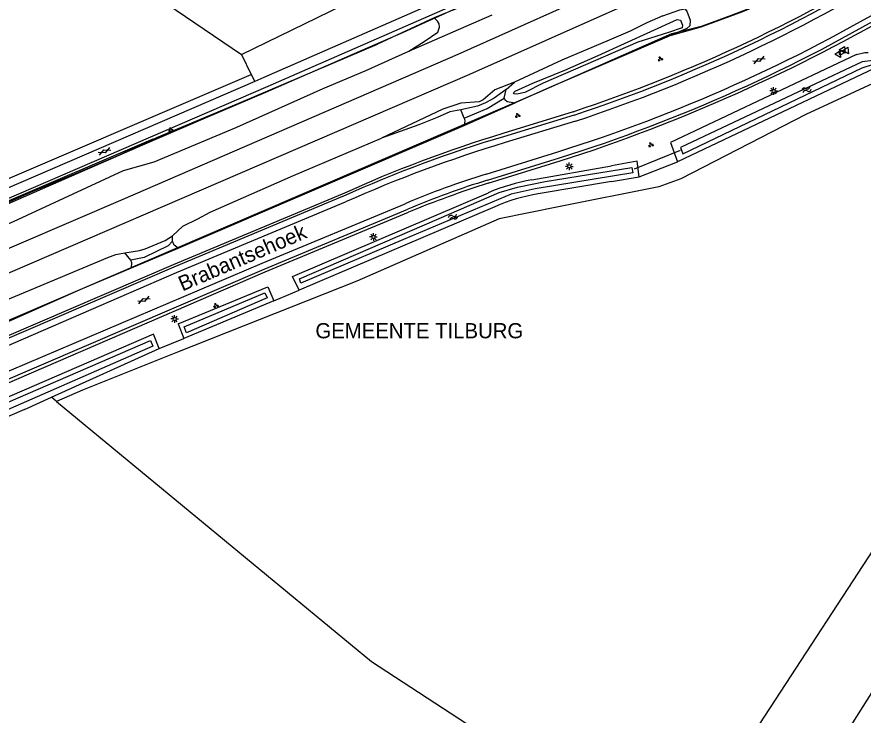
# Model space of a CAD drawing. Extents: x 136000 to 141014, y 402000 to 403500.
# Drawn here: x 139902.2 to 140041.4, y 402449.7 to 402564.6 of the extents above; entities that cross this region are included whole.
import ezdxf

# ---------------------------------------------------------------- set-up
doc = ezdxf.new("R2010")
doc.units = 0
for name, color, linetype in [('gg-afsc-draadraster', 7, 'Continuous'), ('gg-afsc-erfafscheiding', 7, 'Continuous'), ('gg-afsc-hekwerk', 7, 'Continuous'), ('gg-afsc-lijn draadraster', 7, 'Continuous'), ('gg-anno-openbare ruimte label', 7, 'Continuous'), ('gg-aspt-spoorlijn', 7, 'Continuous'), ('gg-knt-BGT kruinlijn', 7, 'Continuous'), ('gg-knt-bronhoudergrens', 7, 'Continuous'), ('gg-knt-verharding', 7, 'Continuous'), ('gg-knt-verharding nz', 7, 'Continuous'), ('gg-kntw-bovenkant insteek waterloop', 7, 'Continuous'), ('gg-kntw-greppel-droge sloot', 7, 'Continuous'), ('gg-kntw-waterlijn', 7, 'Continuous'), ('gg-kwrk-duiker nz buis', 7, 'Continuous'), ('gt-anno-overige text', 7, 'Continuous'), ('gt-grn-groengrens', 7, 'Continuous'), ('gt-grn-vlakafsluiter', 7, 'Continuous'), ('gt-symb-brandkraan', 7, 'Continuous'), ('gt-symb-gesloten verharding', 7, 'Continuous'), ('gt-symb-groenvak', 7, 'Continuous'), ('gt-symb-lichtmast', 7, 'Continuous'), ('gt-symb-waterafsluiter', 7, 'Continuous'), ('gt-symb-watersymbool', 7, 'Continuous'), ('gx-grn-maaiveld', 7, 'Continuous')]:
    doc.layers.add(name, color=color, linetype=linetype)

# ---------------------------------------------------------------- blocks, each defined once
blk = doc.blocks.new('gt0-WA')
at = {"layer": 'gt-symb-watersymbool'}
for centre, start, end in [((-0.32, 0.02), 28.0725, 151.9275), ((0.43, 0.42), 208.0725, 331.9275), ((-0.32, -0.43), 28.0725, 151.9275), ((0.43, -0.03), 208.0725, 331.9275)]:
    blk.add_arc(centre, 0.425, start, end, dxfattribs=at)
blk = doc.blocks.new('gt0-WAFSL')
at = {"layer": 'gt-symb-waterafsluiter'}
for p, q in [((-0.5, -0.33), (0, 0.67)), ((0, 0.67), (0.5, -0.33)), ((0.5, -0.33), (-0.5, -0.33))]:
    blk.add_line(p, q, dxfattribs=at)
blk = doc.blocks.new('gt0-BR')
at = {"layer": 'gt-symb-brandkraan'}
for centre, radius, start, end in [((-0.24, 0), 0.206, 107.5669, 252.4331), ((0.6, -2.66), 3, 106.892, 107.5669), ((0, -0.69), 0.938, 73.108, 106.892), ((-0.6, -2.66), 3, 72.4331, 73.108), ((0.24, 0), 0.206, 287.567, 72.4331), ((0.6, 2.66), 3, 252.4331, 253.108), ((0, 0.69), 0.938, 253.108, 286.8921), ((-0.6, 2.66), 3, 286.8921, 287.567)]:
    blk.add_arc(centre, radius, start, end, dxfattribs=at)
blk = doc.blocks.new('gt0-GRVAK')
at = {"layer": 'gt-symb-groenvak'}
for p, q in [((-0.11, 0.19), (-0.23, 0.24)), ((-0.18, 0.15), (0.09, 0.15)), ((-0.09, 0.21), (-0.16, 0.32)), ((-0.05, 0.21), (-0.05, 0.39)), ((0, 0.21), (0.06, 0.32)), ((0.02, 0.19), (0.13, 0.24)), ((0.26, -0.05), (0.2, 0.06)), ((0.31, -0.05), (0.31, 0.13)), ((0.35, -0.05), (0.41, 0.06)), ((-0.24, -0.23), (-0.36, -0.18)), ((-0.32, -0.26), (-0.05, -0.26)), ((-0.23, -0.21), (-0.29, -0.1)), ((-0.18, -0.2), (-0.18, -0.02)), ((-0.14, -0.21), (-0.07, -0.1)), ((-0.12, -0.23), (0, -0.18)), ((0.24, -0.07), (0.12, -0.02)), ((0.17, -0.11), (0.44, -0.11)), ((0.37, -0.07), (0.49, -0.02))]:
    blk.add_line(p, q, dxfattribs=at)
blk = doc.blocks.new('gt0-LMAST')
at = {"layer": 'gt-symb-lichtmast'}
for p, q in [((-0.18, 0.17), (-0.45, 0.44)), ((0, 0.25), (0, 0.62)), ((0.17, 0.17), (0.44, 0.44)), ((-0.25, 0), (-0.63, 0)), ((-0.18, -0.18), (-0.45, -0.45)), ((0, -0.25), (0, -0.63)), ((0.44, -0.45), (0.17, -0.18)), ((0.25, 0), (0.62, 0))]:
    blk.add_line(p, q, dxfattribs=at)
blk.add_circle((0, 0), 0.25, dxfattribs=at)
blk = doc.blocks.new('gt0-GESVH1')
at = {"layer": 'gt-symb-gesloten verharding'}
for p, q in [((-0.99, -0.26), (0.01, 0.24)), ((0.01, -0.26), (-0.99, 0.24)), ((0.01, 0.24), (1.01, -0.26)), ((1.01, 0.24), (0.01, -0.26))]:
    blk.add_line(p, q, dxfattribs=at)

msp = doc.modelspace()

# ---------------------------------------------------------------- linework, layer by layer
at = {"layer": 'gg-afsc-draadraster'}
for points in [[(140079.16, 402534.36), (140051.3, 402550.15), (140044.95, 402553.73), (140043.65, 402553.98), (140031.94, 402548.53), (140011.36, 402537.95), (140007.74, 402536.64), (139991.27, 402533.33), (139981.51, 402531.36), (139958.09, 402521.12), (139928.62, 402509.43), (139913, 402503.19), (139908.71, 402501.32)], [(140010.58, 402427.94), (140012.24, 402429.7), (140018.4, 402439.15), (140051.67, 402490.14), (140079.16, 402534.36)], [(139908.71, 402501.32), (139960.49, 402458.55), (139995.55, 402435.67), (140010.58, 402427.94)]]:
    msp.add_lwpolyline(points, dxfattribs=at)
at = {"layer": 'gg-afsc-erfafscheiding'}
msp.add_lwpolyline([(139847.09, 402530.94), (139847.84, 402530.46), (139833.62, 402508.79), (139844.86, 402514.02), (139940.69, 402555.09)], dxfattribs=at)
at = {"layer": 'gg-afsc-hekwerk'}
msp.add_line((139842.78, 402509.45), (139924.61, 402544.53), dxfattribs=at)
for points in [[(139897.51, 402532.48), (139908.23, 402537.14), (139922.92, 402543.52), (139932.83, 402547.8), (139943.13, 402552.22), (139955.17, 402557.48), (139965.79, 402562.07), (139969.4, 402563.7), (139971.58, 402564.7), (139975.8, 402566.6), (139978.29, 402567.65), (139989.88, 402573.04), (140007.74, 402580.72), (140013.49, 402583.18), (140015.28, 402583.99), (140024.16, 402588.9), (140028.69, 402590.96), (140035.29, 402594.06), (140042.55, 402597.44)], [(139695.6, 402425.66), (139805.85, 402473.73), (139837.98, 402487.68), (139987.94, 402552.16), (140009.91, 402561.86), (140014.92, 402563.14), (140019.72, 402564.89), (140024.87, 402566.83), (140026.38, 402567.58), (140028.85, 402569.37), (140069.75, 402590.19)]]:
    msp.add_lwpolyline(points, dxfattribs=at)
at = {"layer": 'gg-afsc-lijn draadraster'}
msp.add_lwpolyline([(140010.58, 402427.94), (140012.24, 402429.7), (140018.4, 402439.15), (140051.67, 402490.14), (140079.16, 402534.36), (140051.3, 402550.15), (140044.95, 402553.73), (140043.65, 402553.98), (140031.94, 402548.53), (140011.36, 402537.95), (140007.74, 402536.64), (139991.27, 402533.33), (139981.51, 402531.36), (139958.09, 402521.12), (139928.62, 402509.43), (139913, 402503.19), (139908.71, 402501.32), (139960.49, 402458.55), (139995.55, 402435.67), (140010.58, 402427.94)], dxfattribs=at)
at = {"layer": 'gg-aspt-spoorlijn'}
for points in [[(139309.13, 402272.12), (139387.29, 402305.74), (139419.65, 402319.8), (139919.67, 402534.58), (139974.77, 402558.45), (140001.23, 402570.35), (140012.04, 402575.09), (140024.68, 402581.07), (140060.93, 402598.57), (140100.23, 402618.51), (140115.24, 402626.43), (140139.48, 402639.63), (140157.4, 402649.6), (140192.29, 402669.74), (140218.01, 402685.18), (140236.57, 402696.72), (140261.92, 402712.73), (140276.43, 402722.16), (140290.06, 402730.74), (140348.36, 402768.37), (140378.07, 402787.34), (140409.94, 402808.02)], [(139312.8, 402269.59), (139342.64, 402282.24), (139355.68, 402288), (139367.11, 402292.93), (139391.2, 402303.28), (139403.49, 402308.43), (139421.17, 402316.28), (139574.58, 402382.14), (139629.69, 402405.97), (139684.89, 402429.62), (139866.47, 402507.65), (139976.69, 402555.19), (140014, 402571.86), (140021.05, 402575.12), (140062.77, 402595.28)]]:
    msp.add_lwpolyline(points, dxfattribs=at)
at = {"layer": 'gg-knt-BGT kruinlijn'}
for p, q in [((139926.58, 402527.81), (139927.77, 402528.59)), ((139923.3, 402526.45), (139926.58, 402527.81)), ((139919.94, 402525.78), (139922.35, 402526.17)), ((139922.35, 402526.17), (139923.3, 402526.45))]:
    msp.add_line(p, q, dxfattribs=at)
msp.add_lwpolyline([(139982.64, 402552.65), (139980.66, 402551.2), (139979.24, 402550.42), (139977.93, 402549.9), (139975.21, 402549.3)], dxfattribs=at)
at = {"layer": 'gg-knt-bronhoudergrens'}
for p, q in [((139911.1, 402577.45), (139939.15, 402558.42)), ((139939.15, 402558.42), (139940.69, 402555.09))]:
    msp.add_line(p, q, dxfattribs=at)
msp.add_lwpolyline([(139939.15, 402558.42), (139970.44, 402573.71), (139971.64, 402588.14), (139952.89, 402595.14), (139919.17, 402605.09)], dxfattribs=at)
at = {"layer": 'gg-knt-verharding'}
for p, q in [((139993.66, 402548.99), (139982.11, 402545.39)), ((139993.85, 402548.44), (139982.2, 402544.88)), ((139979.58, 402537.73), (139991.43, 402541.39)), ((139979.67, 402537.25), (139991.55, 402540.89))]:
    msp.add_line(p, q, dxfattribs=at)
for points in [[(140000, 402580.83), (139997.68, 402579.46), (139993.11, 402576.98), (139980.68, 402571.24), (139942.8, 402554.61), (139941.32, 402553.97)], [(140000, 402578.88), (139998.56, 402578.02), (139993.86, 402575.5), (139981.24, 402569.69), (139943.47, 402553.14), (139849.7, 402512.65), (139820.04, 402500)], [(139941.32, 402553.97), (139849.05, 402514.16), (139829.93, 402505.98)], [(139955.69, 402535.44), (139927.87, 402523.8), (139888.68, 402506.97)], [(139955.76, 402535.02), (139928.02, 402523.43), (139888.68, 402506.55)], [(139891.38, 402501.01), (139942.84, 402523.09), (139966.48, 402532.94)], [(139891.62, 402500.45), (139943.04, 402522.63), (139966.59, 402532.48)]]:
    msp.add_lwpolyline(points, dxfattribs=at)
for centre, radius, start, end in [((139914.09, 402789.79), 253.61, 288.2856, 302.2483), ((139915.87, 402784.85), 248.94, 288.2556, 302.5), ((139911.74, 402794.46), 265.32, 287.4794, 300.9196), ((139904.37, 402812.23), 285, 287.8129, 300.3578), ((140046.1, 402335.48), 219.45, 106.9539, 114.3292), ((140040.63, 402347.69), 205.66, 106.5052, 114.3715), ((140019.34, 402408.57), 135.14, 107.111, 113.0292), ((140045.28, 402337.07), 210.66, 108.1468, 111.932)]:
    msp.add_arc(centre, radius, start, end, dxfattribs=at)
at = {"layer": 'gg-knt-verharding nz'}
for p, q in [((139994.06, 402547.45), (139982.47, 402543.9)), ((139979.34, 402538.72), (139991.13, 402542.38))]:
    msp.add_line(p, q, dxfattribs=at)
for points in [[(139956.2, 402534.13), (139928.39, 402522.5), (139889.13, 402505.5), (139856.45, 402491.36), (139823.51, 402477.18), (139798.4, 402466.29)], [(139800.06, 402462.74), (139865.47, 402491.13), (139890.91, 402502.11), (139942.54, 402524.05), (139966.03, 402533.84)]]:
    msp.add_lwpolyline(points, dxfattribs=at)
for centre, radius, start, end in [((139916.72, 402783.1), 248.02, 288.1705, 302.529), ((139911.94, 402794.89), 264.64, 287.4125, 300.855), ((140048.41, 402326.41), 227.27, 106.8667, 113.9362), ((140019.24, 402409.26), 135.47, 107.1268, 113.1253)]:
    msp.add_arc(centre, radius, start, end, dxfattribs=at)
at = {"layer": 'gg-kntw-bovenkant insteek waterloop'}
for p, q in [((140043.3, 402556.14), (140010.81, 402540.73)), ((139982.64, 402552.65), (139984.02, 402553.85)), ((139982.35, 402551.19), (139982.64, 402552.65)), ((139986.88, 402537.77), (140000, 402540.09)), ((140000, 402537.5), (140004.53, 402538.26)), ((140000, 402537.5), (139987.94, 402535.49)), ((139980.77, 402533.36), (139948.59, 402519.61)), ((139928.72, 402514.07), (139943.46, 402520.2)), ((139943.46, 402520.2), (139944.44, 402517.88)), ((139944.44, 402517.88), (139929.62, 402511.7)), ((139928.72, 402514.07), (139929.62, 402511.7)), ((139907.88, 402502.01), (139925.57, 402510.01)), ((139903.44, 402500), (139907.88, 402502.01)), ((139903.44, 402500), (139845.21, 402474.88))]:
    msp.add_line(p, q, dxfattribs=at)
for points in [[(140008.43, 402564.76), (140011.21, 402565.74), (140012.04, 402565.89), (140012.36, 402565.54), (140012.9, 402564.03), (140012.85, 402563.11), (140012.36, 402562.68), (140009.82, 402561.56)], [(140009.82, 402561.56), (139989.67, 402552.91), (139984.14, 402550.42)], [(140040.25, 402558.42), (140041.64, 402558.75), (140042.18, 402558.71)], [(140040.25, 402558.42), (140009.67, 402543.91), (140010.81, 402540.73)], [(139982.35, 402551.19), (139982.44, 402551.01), (139982.82, 402550.69), (139984.14, 402550.42)], [(140004.53, 402538.26), (140004.19, 402540.83), (140000, 402540.09)], [(139948.59, 402519.61), (139947.53, 402521.89), (139979.72, 402535.64)], [(139925.57, 402510.01), (139924.66, 402512.38), (139895.96, 402500)]]:
    msp.add_lwpolyline(points, dxfattribs=at)
for centre in [(139992.6, 402505.46), (139993.66, 402503.18)]:
    msp.add_arc(centre, 32.82, 100.047, 113.1224, dxfattribs=at)
at = {"layer": 'gg-kntw-greppel-droge sloot'}
for p, q in [((139970.8, 402564.43), (139961.5, 402560.11)), ((139975.76, 402547.92), (139975.21, 402549.3)), ((139928.71, 402526.54), (139975.76, 402546.72)), ((139927.77, 402527.68), (139927.77, 402528.59)), ((139920.91, 402524.58), (139919.94, 402525.78))]:
    msp.add_line(p, q, dxfattribs=at)
for points in [[(139985.71, 402552.17), (139984.39, 402551.86), (139983.95, 402551.94), (139983.85, 402552.11), (139984.14, 402552.39), (139987.03, 402553.7), (139992.28, 402555.81), (139997.81, 402558.21), (140010.77, 402564.18), (140011.3, 402564.03), (140011.63, 402563.2), (140011.62, 402562.78), (140009.36, 402562.01), (140004.28, 402560.45), (139988.73, 402553.68), (139985.71, 402552.17)], [(139865.27, 402518.65), (139884.93, 402527.1), (139904.86, 402535.91), (139912.36, 402539.03), (139919.04, 402541.92), (139925.2, 402544.75), (139938.71, 402550.4), (139961.5, 402560.11)], [(139975.21, 402549.3), (139973.37, 402548.97), (139971.33, 402548.03), (139968.28, 402546.81), (139962.14, 402544.62)], [(139975.76, 402547.92), (139975.86, 402547.48), (139975.76, 402546.72)], [(139927.77, 402528.59), (139929.5, 402530.14), (139931.93, 402531.37), (139933.95, 402532.48), (139947.67, 402538.51), (139962.14, 402544.62)], [(139928.71, 402526.54), (139928.03, 402527.02), (139927.77, 402527.68)], [(139921.01, 402523.3), (139921.09, 402524.14), (139920.91, 402524.58)], [(139873.43, 402502.36), (139912.59, 402519.75), (139921.01, 402523.3)]]:
    msp.add_lwpolyline(points, dxfattribs=at)
at = {"layer": 'gg-kntw-waterlijn'}
for points in [[(140044.4, 402556.75), (140043.03, 402557.4), (140041.19, 402557.17), (140032.62, 402553.12), (140011.33, 402543.08), (140011.69, 402542.08), (140041.18, 402556.23), (140043.04, 402556.83), (140043.81, 402556.43)], [(139948.64, 402521.52), (139971.61, 402531.41), (139981.51, 402535.67), (139984.49, 402536.6), (139989.09, 402537.51), (140003.32, 402539.83), (140003.47, 402538.91), (139987.43, 402536.3), (139983.49, 402535.44), (139965.79, 402527.94), (139948.89, 402520.78), (139948.64, 402521.52)], [(139929.7, 402513.6), (139942.98, 402519.19), (139943.33, 402518.37), (139930.08, 402512.6), (139929.7, 402513.6)], [(139845.29, 402477.16), (139924.16, 402511.34), (139924.55, 402510.44), (139845.74, 402475.95), (139845.29, 402477.16)]]:
    msp.add_lwpolyline(points, dxfattribs=at)
at = {"layer": 'gg-kwrk-duiker nz buis'}
msp.add_line((140011.29, 402542.63), (140003.72, 402539.55), dxfattribs=at)
at = {"layer": 'gt-grn-groengrens'}
msp.add_line((139940.69, 402555.09), (139941.32, 402553.97), dxfattribs=at)
for points in [[(139975.76, 402547.92), (139979.53, 402549.49), (139982.35, 402551.19)], [(139927.77, 402527.68), (139927.04, 402526.91), (139923.1, 402525.01), (139920.91, 402524.58)]]:
    msp.add_lwpolyline(points, dxfattribs=at)
at = {"layer": 'gt-grn-vlakafsluiter'}
for p, q in [((140004.53, 402538.26), (140010.81, 402540.73)), ((139944.44, 402517.88), (139948.59, 402519.61)), ((139925.57, 402510.01), (139929.62, 402511.7)), ((139908.71, 402501.32), (139907.88, 402502.01))]:
    msp.add_line(p, q, dxfattribs=at)
msp.add_lwpolyline([(139879.75, 402427.16), (139904.24, 402445.09), (139949.3, 402441.29), (140011.19, 402409.08), (140020.72, 402412.17), (140030.81, 402434.4), (140069.99, 402496.4), (140083.9, 402518.41), (140089.62, 402522.71), (140096.79, 402508.22), (140100.74, 402477.33), (140113.32, 402455.52), (140116.15, 402439.66), (140112.93, 402425.17), (140107.44, 402415.43)], dxfattribs=at)
at = {"layer": 'gx-grn-maaiveld'}
for p, q in [((139966.63, 402558.97), (139980.34, 402564.93)), ((139975.76, 402546.72), (139984.14, 402550.42)), ((139921.01, 402523.3), (139928.71, 402526.54))]:
    msp.add_line(p, q, dxfattribs=at)
for points in [[(139978.02, 402567.5), (139975.62, 402566.42), (139970.8, 402564.43)], [(140009.82, 402561.56), (140014.74, 402562.97), (140021.55, 402565.49), (140026.35, 402567.51), (140027.3, 402568.09)], [(139966.63, 402558.97), (139969.15, 402560.53), (139971.4, 402562.08), (139971.67, 402562.88), (139971.65, 402563.47), (139971.37, 402563.88), (139970.8, 402564.43)], [(140008.43, 402564.76), (140005.8, 402563.6), (140003.06, 402562.22), (139999.58, 402560.74), (139991.79, 402557.49), (139984.02, 402553.85)], [(139866.13, 402515.74), (139869.54, 402517.18), (139876.38, 402520.16), (139901.63, 402530.91), (139919.73, 402539.31), (139924.77, 402540.72), (139938.35, 402546.47), (139952.55, 402552.82), (139959.49, 402555.7), (139966.63, 402558.97)], [(139984.02, 402553.85), (139980.81, 402552.61), (139978.88, 402550.96), (139978.2, 402550.61), (139975.21, 402550.41), (139972.21, 402549.43), (139962.14, 402544.62)], [(139878.62, 402508.9), (139917.13, 402525.01), (139918.48, 402525.5), (139919.94, 402525.78)]]:
    msp.add_lwpolyline(points, dxfattribs=at)

# ---------------------------------------------------------------- block references
at = {"layer": 'gt-symb-brandkraan', "rotation": -147.2475605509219}
msp.add_blockref('gt0-BR', (140037.8, 402558.7), dxfattribs=at)
at = {"layer": 'gt-symb-gesloten verharding'}
for p, rotation in [((140024.22, 402557.5), 24.899200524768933), ((139916.58, 402542.47), 23.51455668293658), ((139923.06, 402518.02), 23.694971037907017)]:
    msp.add_blockref('gt0-GESVH1', p, dxfattribs=dict(at, rotation=rotation))
at = {"layer": 'gt-symb-groenvak'}
for p in [(140007.99, 402557.67), (139984.53, 402548.37), (139927.49, 402546), (140006.44, 402543.55), (139934.9, 402517.1)]:
    msp.add_blockref('gt0-GRVAK', p, dxfattribs=at)
at = {"layer": 'gt-symb-lichtmast'}
for p in [(140026.64, 402552.4), (139993.04, 402539.99), (139960.83, 402528.38), (139928.13, 402514.89)]:
    msp.add_blockref('gt0-LMAST', p, dxfattribs=at)
at = {"layer": 'gt-symb-waterafsluiter'}
for p, rotation in [((140037.3, 402558.47), -147.24756054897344), ((140038.03, 402559.17), -147.2475605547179), ((140038.6, 402559.07), -147.2475605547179)]:
    msp.add_blockref('gt0-WAFSL', p, dxfattribs=dict(at, rotation=rotation))
at = {"layer": 'gt-symb-watersymbool'}
for p, rotation in [((140031.99, 402552.58), 25.411600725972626), ((139973.86, 402531.61), 25.41160072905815)]:
    msp.add_blockref('gt0-WA', p, dxfattribs=dict(at, rotation=rotation))

# ---------------------------------------------------------------- texts
at = {"layer": 'gg-anno-openbare ruimte label'}
msp.add_text('Brabantsehoek', height=2.5, rotation=23.3, dxfattribs=at).set_placement((139929.41, 402519.4))
at = {"layer": 'gt-anno-overige text'}
msp.add_text('GEMEENTE TILBURG', height=2.5, dxfattribs=at).set_placement((139951.28, 402511.71))

doc.saveas('drawing.dxf')
